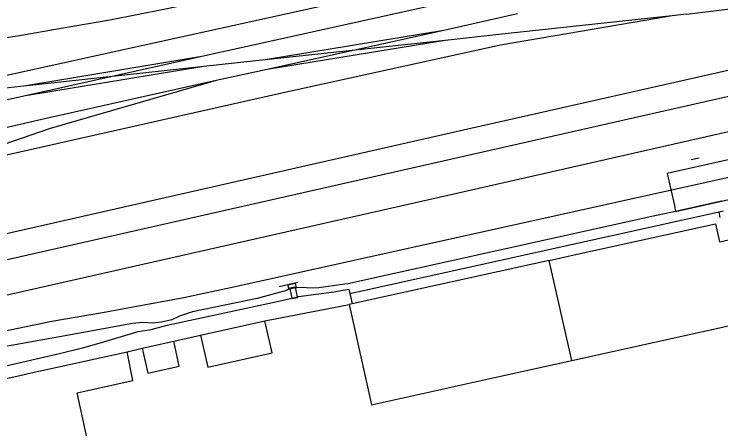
# Model space of a CAD drawing. Extents: x 161477 to 163040, y 383680 to 384868.
# Drawn here: x 162118.8 to 162250.6, y 383830.5 to 383907.9 of the extents above; entities that cross this region are included whole.
import ezdxf

# ---------------------------------------------------------------- set-up
doc = ezdxf.new("R2010")
doc.units = 0
for name, color, linetype in [('IMGEO_Dek', 7, 'Continuous'), ('IMGEO_Hek', 7, 'Continuous'), ('IMGEO_Muur', 7, 'Continuous'), ('IMGEO_Overkapping', 7, 'Continuous'), ('IMGEO_Pand', 7, 'Continuous'), ('IMGEO_Spoor', 7, 'Continuous'), ('IMGEO_Spoorbaan_halfverhard', 7, 'Continuous'), ('IMGEO_Terreindeel_gesloten', 7, 'Continuous'), ('IMGEO_Terreindeel_open', 7, 'Continuous'), ('IMGEO_Voetpad_op_trap', 7, 'Continuous')]:
    doc.layers.add(name, color=color, linetype=linetype)

msp = doc.modelspace()

# ---------------------------------------------------------------- linework, layer by layer
at = {"layer": 'IMGEO_Dek'}
msp.add_lwpolyline([(162170.14, 383856.73), (162170.17, 383856.62), (162170.54, 383854.89), (162170.56, 383854.81), (162171.63, 383855.04), (162171.61, 383855.13), (162171.24, 383856.86), (162171.22, 383856.96)], close=True, dxfattribs=at)
at = {"layer": 'IMGEO_Hek'}
for points in [[(162245.02, 383880.76), (162246.5, 383881.08)], [(162171.68, 383857.8), (162168.21, 383856.99)]]:
    msp.add_lwpolyline(points, dxfattribs=at)
at = {"layer": 'IMGEO_Muur'}
for points in [[(162250.45, 383869.94), (162250.26, 383870.94), (162249.33, 383870.73)], [(162089.62, 383836.26), (162110.7, 383840.75), (162127.47, 383844.63), (162131.77, 383845.7), (162135.03, 383846.61), (162141.89, 383848.65), (162144.29, 383849.03), (162147.27, 383849.84), (162167.78, 383854.26), (162170.54, 383854.89), (162171.61, 383855.13), (162171.79, 383855.17), (162178.35, 383856.09), (162181.2, 383856.59)]]:
    msp.add_lwpolyline(points, dxfattribs=at)
at = {"layer": 'IMGEO_Overkapping'}
msp.add_lwpolyline([(162241.88, 383872.17), (162242.12, 383871.1), (162250.66, 383873.01), (162252.07, 383873.33), (162252.62, 383870.89), (162299.13, 383881.24), (162298.57, 383883.75), (162305.03, 383885.2), (162304.74, 383886.34), (162304.48, 383887.4), (162303.54, 383891.16), (162303.26, 383892.26), (162240.52, 383878.19), (162241.88, 383872.17)], dxfattribs=at)
at = {"layer": 'IMGEO_Pand'}
for points in [[(162222.78, 383843.26), (162253.68, 383850.09), (162254.46, 383846.53), (162254.76, 383845.19), (162312.37, 383857.91), (162312.05, 383859.38), (162421.56, 383883.57), (162417.41, 383902.34), (162405.62, 383899.74)], [(162218.56, 383861.94), (162223.78, 383863.1), (162249.55, 383868.79), (162250.29, 383865.42), (162304.96, 383877.5), (162402.4, 383899.03)], [(162218.56, 383861.94), (162181.81, 383853.83)], [(162222.78, 383843.26), (162218.56, 383861.94)], [(162181.81, 383853.83), (162181.24, 383853.7)], [(162181.24, 383853.7), (162185.38, 383835), (162207.21, 383839.83), (162222.78, 383843.26)], [(162153.51, 383847.98), (162165.51, 383850.66)], [(162153.51, 383847.98), (162154.85, 383841.99), (162166.85, 383844.68), (162165.51, 383850.66)], [(162142.61, 383845.56), (162148.51, 383846.88)], [(162142.61, 383845.56), (162143.66, 383840.86), (162149.56, 383842.19), (162148.51, 383846.88)], [(161884.31, 383793.82), (161888.73, 383773.98), (161886.05, 383773.38), (161886.3, 383772.28), (161885.88, 383772.17), (161885.51, 383773.82), (161859.41, 383768), (161862.46, 383754.35), (161888.64, 383760.19), (161888.12, 383762.5), (161887.37, 383765.86), (161890.33, 383766.52), (161890.45, 383765.98), (162000, 383790.34), (162126.91, 383818.18), (162134.33, 383819.8), (162130.48, 383837.21), (162140.9, 383839.53), (162139.81, 383844.85)], [(162090.14, 383833.92), (162092.1, 383834.36), (162120.93, 383840.7), (162121.37, 383840.8), (162139.81, 383844.85)]]:
    msp.add_lwpolyline(points, dxfattribs=at)
at = {"layer": 'IMGEO_Spoor'}
for points in [[(161983.02, 383882.43), (162002.6, 383886.8), (162017.08, 383889.7), (162027.28, 383891.57), (162036.3, 383892.96), (162053.1, 383895.33), (162060.81, 383896.33), (162085.72, 383899.26), (162099.11, 383900.95), (162110.01, 383902.48), (162119.36, 383903.88), (162127.92, 383905.34), (162136.6, 383906.89), (162146.67, 383908.84), (162166.54, 383913.05), (162267.83, 383935.63), (162298.18, 383942.49), (162368.54, 383958.02), (162456.6, 383977.62)], [(162325.36, 383942.82), (162261.47, 383928.4), (162238.34, 383923.34), (162189.76, 383912.44), (162113.36, 383895.61)], [(162244.15, 383907.9), (162256.89, 383909.48), (162266.62, 383910.93), (162274.49, 383912.29), (162282.74, 383913.86), (162323.91, 383922.94), (162334.59, 383925.16), (162345.45, 383927.1), (162355.7, 383928.59), (162366.29, 383929.85), (162375.59, 383930.64), (162394.25, 383932.04), (162415.72, 383931.74)], [(161750.33, 383784.82), (161856.15, 383808.49), (162010.58, 383842.76), (162025.33, 383846.04), (162038.44, 383849.14), (162081.87, 383858.91), (162203.93, 383886.62), (162328.82, 383914.89), (162363.46, 383922.8), (162370.5, 383924.21), (162377.8, 383925.46), (162384.63, 383926.4), (162393.03, 383927.13), (162402.21, 383927.44), (162408.98, 383927.48)], [(161752.19, 383780.4), (161875.71, 383807.94), (162015.25, 383838.88), (162036.64, 383843.84), (162104.75, 383859.25), (162247.6, 383891.59), (162328.95, 383910.05), (162367.14, 383918.71), (162379.68, 383921.18), (162389.53, 383922.69), (162398.92, 383923.74), (162409, 383924.59)], [(161754.68, 383774.37), (161849.16, 383795.44), (161951.91, 383818.25), (162017.67, 383832.92), (162036.57, 383837.16), (162110.8, 383854.02), (162201.33, 383874.48), (162299.92, 383896.88), (162339.11, 383905.77), (162371.6, 383913.13), (162387.02, 383916.6), (162393.33, 383917.81), (162399.33, 383918.84), (162404.24, 383919.61), (162409.95, 383920.31), (162415.59, 383920.88), (162421.26, 383921.34), (162428.5, 383921.74), (162433.31, 383921.88), (162439.75, 383921.91), (162444.26, 383921.83)], [(162251.51, 383921.7), (162153.77, 383899.99)], [(162212.64, 383907.95), (162198.89, 383904.89)], [(162241.46, 383907.6), (162209.15, 383904.1)], [(162241.46, 383907.6), (162209.45, 383902.11)], [(162244.15, 383907.9), (162241.46, 383907.6)], [(162198.89, 383904.89), (162165.57, 383899.36)], [(162198.89, 383904.89), (162165.93, 383897.57)], [(162209.15, 383904.1), (162199.15, 383903.02)], [(162199.15, 383903.02), (162165.57, 383899.36)], [(162199.15, 383903.02), (162165.93, 383897.57)], [(162209.45, 383902.11), (162168.66, 383893.18), (162117.31, 383881.61)], [(162153.77, 383899.99), (162120.56, 383894.49)], [(162153.77, 383899.99), (162120.88, 383892.68)], [(162165.57, 383899.36), (162154.11, 383898.12)], [(162154.11, 383898.12), (162120.56, 383894.49)], [(162154.11, 383898.12), (162120.88, 383892.68)], [(162165.93, 383897.57), (162156.43, 383895.51)], [(161756.53, 383768.76), (161838.28, 383786.93), (161975.14, 383817.36), (162056.37, 383835.44), (162106.4, 383846.65), (162114.63, 383848.32), (162125.79, 383850.6), (162135.24, 383852.23), (162143.31, 383853.7), (162150.4, 383855), (162159.12, 383856.88), (162165.31, 383858.26), (162254.85, 383878.09), (162292.54, 383886.49), (162314.34, 383891.26), (162320.37, 383892.65), (162328.36, 383894.6), (162337.4, 383896.88)], [(162120.56, 383894.49), (162113.62, 383893.74)], [(162156.43, 383895.51), (162124.71, 383888.45)], [(162156.43, 383895.51), (162125.31, 383886.52)], [(162120.88, 383892.68), (162062.31, 383879.66), (162037.81, 383873.92), (162000.83, 383864.78), (161960.94, 383854.6), (161931.69, 383847.23), (161887.22, 383836.56), (161822.48, 383822.2), (161794.19, 383815.83), (161768.23, 383810.18), (161751.35, 383806.22), (161742.18, 383804.14)], [(162124.71, 383888.45), (162110.92, 383885.28), (162073.48, 383876.95), (162044.87, 383870.41), (162018.83, 383864.1), (161926.17, 383840.83), (161904.99, 383835.71), (161880.47, 383830.07), (161744.04, 383799.74)], [(162125.31, 383886.52), (162116.85, 383883.57)]]:
    msp.add_lwpolyline(points, dxfattribs=at)
at = {"layer": 'IMGEO_Spoorbaan_halfverhard'}
for points in [[(162250.66, 383873.01), (162242.12, 383871.1), (162237.71, 383870.13), (162180.98, 383857.59), (162180.41, 383857.47), (162175.17, 383856.75), (162171.4, 383856.9)], [(162171.4, 383856.9), (162171.24, 383857.63), (162169.78, 383857.3), (162169.95, 383856.57)], [(162169.95, 383856.57), (162169.58, 383856.29), (162164.09, 383854.83), (162152.05, 383852.36), (162149.58, 383851.55), (162148.17, 383850.87), (162146.24, 383850.38), (162144.59, 383850.22), (162142.73, 383850.36), (162140.81, 383850.13), (162128.27, 383847.84), (162115.74, 383845.6), (162114.55, 383845.12), (162113.79, 383844.18), (162112.89, 383843.52), (162111.85, 383843.18)]]:
    msp.add_lwpolyline(points, dxfattribs=at)
at = {"layer": 'IMGEO_Terreindeel_gesloten'}
for points in [[(162181.38, 383855.78), (162251.07, 383871.17)], [(162110.7, 383840.75), (162127.47, 383844.63), (162131.77, 383845.7), (162135.03, 383846.61), (162141.89, 383848.65), (162144.29, 383849.03), (162147.27, 383849.84), (162167.78, 383854.26), (162170.54, 383854.89), (162171.61, 383855.13), (162171.79, 383855.17), (162178.35, 383856.09), (162181.2, 383856.59), (162181.38, 383855.78)], [(162181.38, 383855.78), (162181.81, 383853.83)], [(162165.51, 383850.66), (162181.24, 383853.7)], [(162148.51, 383846.88), (162153.51, 383847.98)], [(162139.81, 383844.85), (162142.61, 383845.56)]]:
    msp.add_lwpolyline(points, dxfattribs=at)
at = {"layer": 'IMGEO_Terreindeel_open'}
msp.add_lwpolyline([(162169.95, 383856.57), (162170.17, 383856.62), (162171.24, 383856.86), (162171.4, 383856.9)], dxfattribs=at)
at = {"layer": 'IMGEO_Voetpad_op_trap'}
msp.add_lwpolyline([(162171.61, 383855.13), (162171.24, 383856.86), (162171.22, 383856.96), (162170.14, 383856.73), (162170.17, 383856.62), (162170.54, 383854.89), (162170.56, 383854.81), (162171.63, 383855.04), (162171.61, 383855.13)], dxfattribs=at)

doc.saveas('drawing.dxf')
